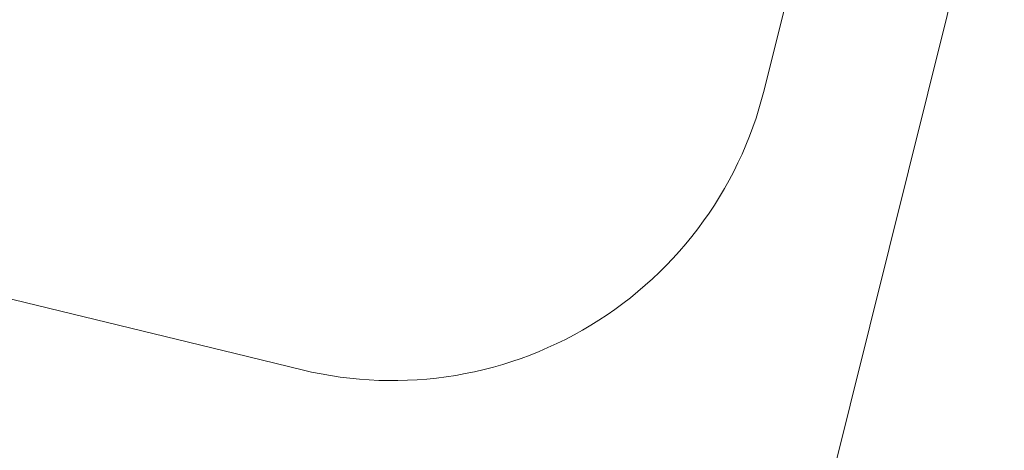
# Model space of a CAD drawing. Header units: metres. Extents: x 250001 to 257773, y 598992 to 609118.
# Tile 576 of 656: x 252213 to 252521, y 606788 to 606923. Entities that reach past the tile are written whole.
import ezdxf
from ezdxf.lldxf.tags import DXFTag

# ---------------------------------------------------------------- set-up
doc = ezdxf.new("R2010")
doc.units = ezdxf.units.M
doc.layers.add('B-WE-KG-GRENS_PERCEEL-G', color=150, linetype='KG-PERCEEL', lineweight=18)
doc.layers.add('X-XX-AL-REFERENTIE-G', color=7, linetype='Continuous', lineweight=18)
doc.styles.get("Standard").update_dxf_attribs({"font": 'NLCS-ISO.ttf'})
tags = doc.linetypes.add('KG-PERCEEL', pattern='A,5.5,-2,["P",Standard,S=1.8,R=0,X=-0.5,Y=-0.9],-2,5.5,-2,[5,NLCS.SHX,S=0.75,R=0,X=0,Y=0],-2', length=19).pattern_tags.tags
tags[6] = DXFTag(74, 10)

# ---------------------------------------------------------------- blocks, each defined once
blk = doc.blocks.new('BS2021-132-Xref-KAD-20210617')
at = {"layer": 'B-WE-KG-GRENS_PERCEEL-G', "flags": 128}
for points in [[(252446.18, 606900.6), (252475.354, 607017.678)], [(252609.183, 606675.668), (252460.99, 606753.25), (252521.85, 606997.46)], [(252391.88, 606826.96), (252394.45, 606828.561), (252396.979, 606830.226), (252399.466, 606831.954), (252401.907, 606833.745), (252404.303, 606835.596), (252406.652, 606837.507), (252408.951, 606839.477), (252411.2, 606841.505), (252413.398, 606843.588), (252415.541, 606845.726), (252417.631, 606847.918), (252419.664, 606850.162), (252421.64, 606852.456), (252423.558, 606854.799), (252425.416, 606857.19), (252427.213, 606859.627), (252428.948, 606862.109), (252430.62, 606864.633), (252432.227, 606867.199), (252433.77, 606869.805), (252435.246, 606872.449), (252436.655, 606875.129), (252437.996, 606877.844), (252439.268, 606880.592), (252440.47, 606883.371), (252441.602, 606886.179), (252442.662, 606889.015), (252443.651, 606891.877), (252444.567, 606894.763), (252445.41, 606897.671), (252446.18, 606900.6)], [(252199.95, 606837.61), (252280.499, 606818.082)], [(252301.46, 606813), (252304.411, 606812.324), (252307.379, 606811.723), (252310.361, 606811.197), (252313.355, 606810.746), (252316.359, 606810.371), (252319.372, 606810.072), (252322.392, 606809.849), (252325.416, 606809.702), (252328.443, 606809.631), (252331.47, 606809.637), (252334.497, 606809.719), (252337.521, 606809.877), (252340.539, 606810.111), (252343.551, 606810.422), (252346.554, 606810.808), (252349.547, 606811.27), (252352.526, 606811.808), (252355.491, 606812.42), (252358.44, 606813.107), (252361.371, 606813.868), (252364.281, 606814.702), (252367.17, 606815.61), (252370.034, 606816.59), (252372.874, 606817.643), (252375.685, 606818.766), (252378.468, 606819.96), (252381.219, 606821.224), (252383.938, 606822.557), (252386.622, 606823.957), (252389.27, 606825.426), (252391.88, 606826.96)], [(252280.499, 606818.082), (252301.46, 606813)]]:
    blk.add_lwpolyline(points, dxfattribs=at)

msp = doc.modelspace()

# ---------------------------------------------------------------- block references
at = {"layer": 'X-XX-AL-REFERENTIE-G'}
msp.add_blockref('BS2021-132-Xref-KAD-20210617', (0, 0), dxfattribs=at)

doc.saveas('drawing.dxf')
